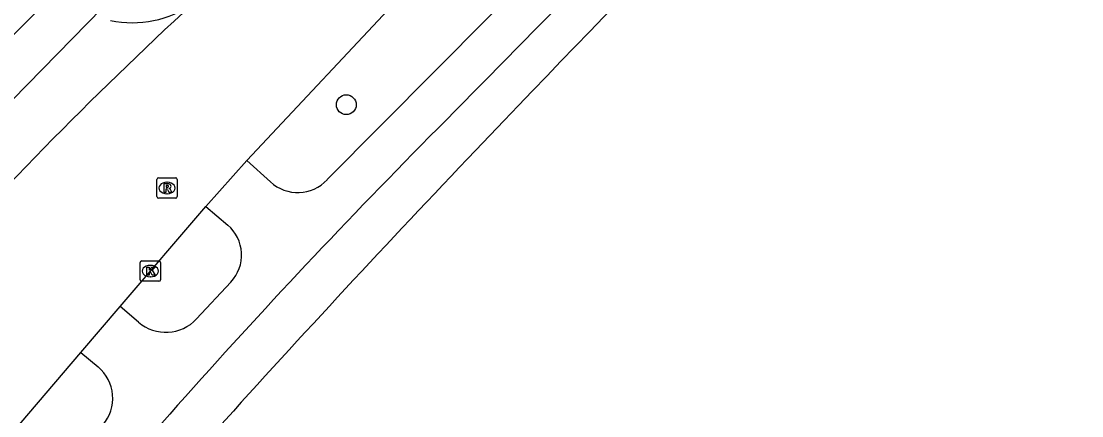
# Model space of a CAD drawing. Extents: x 162880 to 165536, y 384011 to 385179.
# Drawn here: x 163912.1 to 163964.3, y 384179.6 to 384199 of the extents above; entities that cross this region are included whole.
import ezdxf

# ---------------------------------------------------------------- set-up
doc = ezdxf.new("R2010")
doc.units = 0
for name, color, linetype in [('IMGEO_Boom', 7, 'Continuous'), ('IMGEO_Fietspad_open', 7, 'Continuous'), ('IMGEO_Kolk', 7, 'Continuous'), ('IMGEO_Rijbaan_lokaal_gesloten', 7, 'Continuous'), ('IMGEO_Rijbaan_lokaal_open', 7, 'Continuous'), ('IMGEO_Rioolput', 7, 'Continuous'), ('IMGEO_Voetpad_open', 7, 'Continuous')]:
    doc.layers.add(name, color=color, linetype=linetype)

msp = doc.modelspace()

# ---------------------------------------------------------------- linework, layer by layer
at = {"layer": 'IMGEO_Boom'}
msp.add_circle((163928.117, 384194.919), 0.489, dxfattribs=at)
at = {"layer": 'IMGEO_Fietspad_open'}
for points in [[(164056.261, 384318.565), (164052.162, 384314.789), (164006.668, 384270.584), (164000.239, 384263.885), (164000, 384263.648), (163990.948, 384254.661), (163986.238, 384250), (163945.765, 384209.948), (163927.179, 384191.226)], [(163924.376, 384191.119), (163923.216, 384192.178)], [(163921.193, 384189.909), (163922.279, 384188.983)], [(163922.436, 384186.184), (163920.742, 384184.364)], [(163917.883, 384184.207), (163916.983, 384184.982)], [(163915.037, 384182.704), (163915.889, 384181.998)]]:
    msp.add_lwpolyline(points, dxfattribs=at)
for centre, radius, start, end in [((165117.582, 383031.516), 1659.789, 134.187645, 135.533949), ((164173.605, 383954.504), 339.574, 135.10564, 138.26564), ((163925.724, 384192.577), 1.986, 227.2563, 317.1159), ((163921.014, 384187.508), 1.943, 317.0406, 49.3803), ((163919.231, 384185.773), 2.066, 229.2853, 317.0011), ((163914.609, 384180.453), 2.006, 319.307, 50.3499), ((164220.345, 383912.911), 402.14, 138.27639, 140.96047)]:
    msp.add_arc(centre, radius, start, end, dxfattribs=at)
at = {"layer": 'IMGEO_Kolk'}
for p, q in [((163917.964, 384186.297), (163917.964, 384187.149)), ((163918.039, 384187.223), (163918.891, 384187.223)), ((163918.452, 384187.003), (163918.477, 384187.003)), ((163918.965, 384187.149), (163918.965, 384186.297)), ((163918.475, 384186.443), (163918.45, 384186.443)), ((163918.891, 384186.223), (163918.039, 384186.223))]:
    msp.add_line(p, q, dxfattribs=at)
for points in [[(163917.964, 384186.297), (163917.964, 384187.149)], [(163918.039, 384187.223), (163918.891, 384187.223)], [(163918.285, 384186.923), (163918.408, 384186.923), (163918.408, 384186.772), (163918.538, 384186.923), (163918.702, 384186.923), (163918.556, 384186.772), (163918.709, 384186.523), (163918.557, 384186.523), (163918.472, 384186.687), (163918.408, 384186.62), (163918.408, 384186.523), (163918.285, 384186.523), (163918.285, 384186.923)], [(163918.965, 384187.149), (163918.965, 384186.297)], [(163918.891, 384186.223), (163918.039, 384186.223)]]:
    msp.add_lwpolyline(points, dxfattribs=at)
for centre, start, end in [((163918.041, 384187.147), 91.552, 178.448), ((163918.041, 384187.147), 91.552, 178.448), ((163918.889, 384187.147), 1.552, 88.448), ((163918.889, 384187.147), 1.552, 88.448), ((163918.041, 384186.299), 181.552, 268.448), ((163918.041, 384186.299), 181.552, 268.448), ((163918.889, 384186.299), 271.552, 358.448), ((163918.889, 384186.299), 271.552, 358.448)]:
    msp.add_arc(centre, 0.0765, start, end, dxfattribs=at)
for centre, major_axis, ratio, start_param, end_param in [((163918.451, 384186.723), (-0.387, 0.002), 0.722429, 4.712389, 7.853982), ((163918.476, 384186.723), (-0.39, 0.002), 0.717154, 1.570796, 4.712389)]:
    msp.add_ellipse(centre, major_axis=major_axis, ratio=ratio, start_param=start_param, end_param=end_param, dxfattribs=at)
at = {"layer": 'IMGEO_Rijbaan_lokaal_gesloten'}
for points in [[(163923.216, 384192.178), (163930.919, 384200.394)], [(163921.193, 384189.909), (163923.216, 384192.178)], [(163916.983, 384184.982), (163921.193, 384189.909)], [(163915.037, 384182.704), (163916.983, 384184.982)], [(163890.324, 384151.548), (163907.823, 384174.261), (163915.037, 384182.704)]]:
    msp.add_lwpolyline(points, dxfattribs=at)
msp.add_arc((164047.992, 384060.964), 188.517, 132.52322, 138.73432, dxfattribs=at)
at = {"layer": 'IMGEO_Rijbaan_lokaal_open'}
for points in [[(163909.299, 384195.914), (163915.503, 384202.185)], [(163910.91, 384194.382), (163916.103, 384199.695)]]:
    msp.add_lwpolyline(points, dxfattribs=at)
msp.add_arc((163917.589, 384204.153), 5.195, 257.9766, 305.0871, dxfattribs=at)
at = {"layer": 'IMGEO_Rioolput'}
for p, q in [((163918.789, 384190.389), (163918.789, 384191.241)), ((163918.864, 384191.315), (163919.716, 384191.315)), ((163919.277, 384191.095), (163919.302, 384191.095)), ((163919.79, 384191.241), (163919.79, 384190.389)), ((163919.3, 384190.535), (163919.275, 384190.535)), ((163919.716, 384190.315), (163918.864, 384190.315))]:
    msp.add_line(p, q, dxfattribs=at)
for points in [[(163918.789, 384190.389), (163918.789, 384191.241)], [(163918.864, 384191.315), (163919.716, 384191.315)], [(163919.378, 384191.013), (163919.126, 384191.015), (163919.126, 384190.615)], [(163919.79, 384191.241), (163919.79, 384190.389)], [(163919.126, 384190.615), (163919.25, 384190.615), (163919.25, 384190.777), (163919.261, 384190.777)], [(163919.304, 384190.934), (163919.25, 384190.934), (163919.25, 384190.853)], [(163919.25, 384190.853), (163919.302, 384190.853)], [(163919.308, 384190.748), (163919.379, 384190.615), (163919.519, 384190.615), (163919.454, 384190.741)], [(163919.716, 384190.315), (163918.864, 384190.315)]]:
    msp.add_lwpolyline(points, dxfattribs=at)
for centre, radius, start, end in [((163918.866, 384191.239), 0.0765, 91.552, 178.448), ((163918.866, 384191.239), 0.0765, 91.552, 178.448), ((163919.377, 384190.903), 0.109, 350.3612, 89.416), ((163919.714, 384191.239), 0.0765, 1.552, 88.448), ((163919.714, 384191.239), 0.0765, 1.552, 88.448), ((163919.26, 384190.724), 0.0533, 26.0293, 88.6989), ((163919.286, 384191.042), 0.19, 274.7715, 282.9687), ((163919.31, 384190.838), 0.0964, 77.0061, 93.1865), ((163919.324, 384190.895), 0.0378, 276.6634, 79.6772), ((163919.375, 384190.903), 0.112, 277.5842, 350.9817), ((163919.359, 384190.688), 0.108, 29.5134, 73.7905), ((163918.866, 384190.391), 0.0765, 181.552, 268.448), ((163918.866, 384190.391), 0.0765, 181.552, 268.448), ((163919.714, 384190.391), 0.0765, 271.552, 358.448), ((163919.714, 384190.391), 0.0765, 271.552, 358.448)]:
    msp.add_arc(centre, radius, start, end, dxfattribs=at)
for centre, major_axis, ratio, start_param, end_param in [((163919.276, 384190.815), (-0.387, 0.002), 0.722429, 4.712389, 7.853982), ((163919.301, 384190.815), (-0.39, 0.002), 0.717154, 1.570796, 4.712389)]:
    msp.add_ellipse(centre, major_axis=major_axis, ratio=ratio, start_param=start_param, end_param=end_param, dxfattribs=at)
at = {"layer": 'IMGEO_Voetpad_open'}
for centre, radius, start, end in [((164919.533, 383253.507), 1361.005, 135.001233, 136.366012), ((164415.093, 383734.019), 664.333, 136.33909, 137.951859)]:
    msp.add_arc(centre, radius, start, end, dxfattribs=at)

doc.saveas('drawing.dxf')
